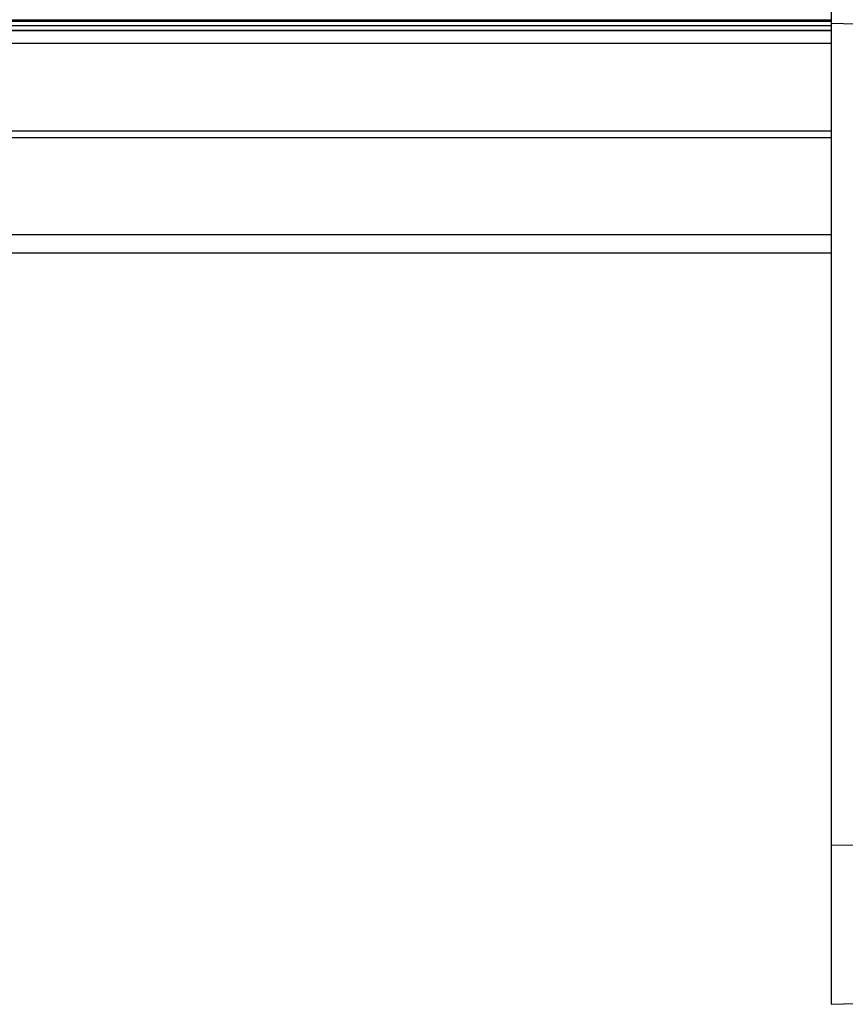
# Model space of a CAD drawing. Header units: inches. Extents: x 0 to 77643, y -44170 to 0.
# Tile 393 of 546: x 76154 to 76163, y -39521 to -39509. Entities that reach past the tile are written whole.
import ezdxf

# ---------------------------------------------------------------- set-up
doc = ezdxf.new("R2010")
doc.units = ezdxf.units.IN
doc.header["$MEASUREMENT"] = 0
doc.layers.get('0').update_dxf_attribs({"lineweight": 0})
doc.layers.add('FAKRO LOFT LADDERS', color=7, linetype='Continuous')

# ---------------------------------------------------------------- blocks, each defined once
blk = doc.blocks.new('A$C6AF374F8')
at = {"layer": 'FAKRO LOFT LADDERS', "color": 7, "linetype": 'Continuous'}
for p, q in [((560, 2651.66), (560, 2642.52)), ((560, 2642.88), (180, 2642.88)), ((560, 2642.7), (180, 2642.7)), ((560, 2642.52), (560, 2545.89)), ((560, 2642.52), (567.59, 2642.26)), ((180, 2642.25), (560, 2642.25)), ((560, 2641.64), (180, 2641.64)), ((180, 2641.64), (560, 2641.64)), ((560, 2640.11), (180, 2640.11)), ((560, 2629.79), (180, 2629.79)), ((560, 2629.03), (180, 2629.03)), ((560, 2617.63), (180, 2617.63)), ((180, 2615.51), (560, 2615.51)), ((560, 2545.89), (560, 2527.13)), ((560, 2545.89), (567.59, 2545.8)), ((560, 2527.13), (567.59, 2527.39))]:
    blk.add_line(p, q, dxfattribs=at)

msp = doc.modelspace()

# ---------------------------------------------------------------- block references
at = {"xscale": 0.1, "yscale": 0.1, "zscale": 0.1}
msp.add_blockref('A$C6AF374F8', (76107.1973, -39773.38402), dxfattribs=at)

doc.saveas('drawing.dxf')
